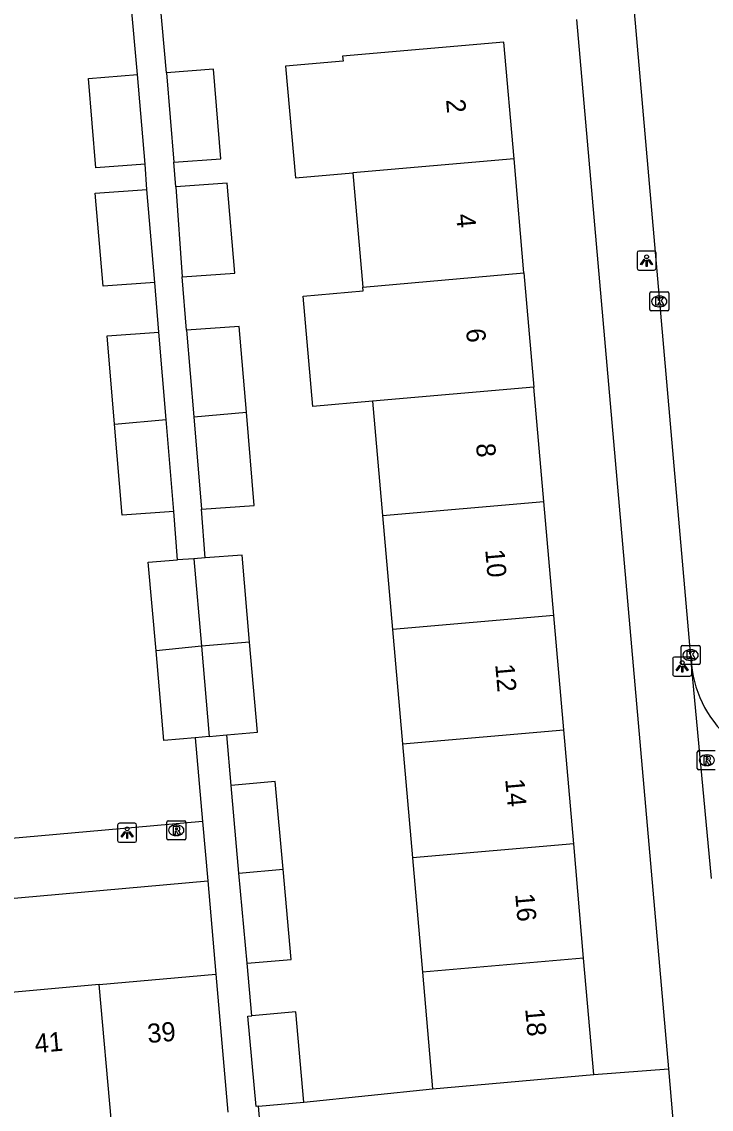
# Model space of a CAD drawing. Extents: x 160557 to 161245, y 385330 to 386505.
# Drawn here: x 161036.5 to 161072.6, y 385503.9 to 385560.8 of the extents above; entities that cross this region are included whole.
import ezdxf

# ---------------------------------------------------------------- set-up
doc = ezdxf.new("R2010")
doc.units = 0
for name, color, linetype in [('IMGEO_Groenvoorziening', 7, 'Continuous'), ('IMGEO_Kolk', 7, 'Continuous'), ('IMGEO_Lichtpunt', 7, 'Continuous'), ('IMGEO_Pand', 7, 'Continuous'), ('IMGEO_Pand_nummerreeks', 7, 'Continuous'), ('IMGEO_Rijbaan_lokaal_open', 7, 'Continuous'), ('IMGEO_Rioolput', 7, 'Continuous'), ('IMGEO_Voetpad_open', 7, 'Continuous')]:
    doc.layers.add(name, color=color, linetype=linetype)

msp = doc.modelspace()

# ---------------------------------------------------------------- linework, layer by layer
at = {"layer": 'IMGEO_Groenvoorziening'}
for points in [[(161066.441, 385505.676), (161070.343, 385505.975)], [(161051.262, 385504.235), (161057.997, 385504.94)]]:
    msp.add_lwpolyline(points, dxfattribs=at)
at = {"layer": 'IMGEO_Kolk'}
for p, q in [((161069.368, 385545.73), (161069.368, 385546.582)), ((161069.443, 385546.656), (161070.295, 385546.656)), ((161069.856, 385546.436), (161069.881, 385546.436)), ((161070.369, 385546.582), (161070.369, 385545.73)), ((161069.879, 385545.876), (161069.854, 385545.876)), ((161070.295, 385545.656), (161069.443, 385545.656)), ((161071.009, 385527.215), (161071.009, 385528.067)), ((161071.084, 385528.141), (161071.936, 385528.141)), ((161072.01, 385528.067), (161072.01, 385527.215)), ((161071.497, 385527.921), (161071.522, 385527.921)), ((161071.936, 385527.141), (161071.084, 385527.141)), ((161071.52, 385527.361), (161071.495, 385527.361))]:
    msp.add_line(p, q, dxfattribs=at)
for points in [[(161069.368, 385545.73), (161069.368, 385546.582)], [(161069.443, 385546.656), (161070.295, 385546.656)], [(161069.689, 385546.356), (161069.812, 385546.356), (161069.812, 385546.205), (161069.942, 385546.356), (161070.106, 385546.356), (161069.96, 385546.205), (161070.113, 385545.956), (161069.961, 385545.956), (161069.876, 385546.12), (161069.812, 385546.053), (161069.812, 385545.956), (161069.689, 385545.956), (161069.689, 385546.356)], [(161070.369, 385546.582), (161070.369, 385545.73)], [(161070.295, 385545.656), (161069.443, 385545.656)], [(161071.009, 385527.215), (161071.009, 385528.067)], [(161071.084, 385528.141), (161071.936, 385528.141)], [(161072.01, 385528.067), (161072.01, 385527.215)], [(161071.33, 385527.841), (161071.453, 385527.841), (161071.453, 385527.69), (161071.583, 385527.841), (161071.747, 385527.841), (161071.601, 385527.69), (161071.754, 385527.441), (161071.602, 385527.441), (161071.517, 385527.605), (161071.453, 385527.538), (161071.453, 385527.441), (161071.33, 385527.441), (161071.33, 385527.841)], [(161071.936, 385527.141), (161071.084, 385527.141)]]:
    msp.add_lwpolyline(points, dxfattribs=at)
for centre, start, end in [((161069.445, 385546.58), 91.552, 178.448), ((161069.445, 385546.58), 91.552, 178.448), ((161070.293, 385546.58), 1.552, 88.448), ((161070.293, 385546.58), 1.552, 88.448), ((161069.445, 385545.732), 181.552, 268.448), ((161069.445, 385545.732), 181.552, 268.448), ((161070.293, 385545.732), 271.552, 358.448), ((161070.293, 385545.732), 271.552, 358.448), ((161071.086, 385528.065), 91.552, 178.448), ((161071.086, 385528.065), 91.552, 178.448), ((161071.934, 385528.065), 1.552, 88.448), ((161071.934, 385528.065), 1.552, 88.448), ((161071.086, 385527.217), 181.552, 268.448), ((161071.086, 385527.217), 181.552, 268.448), ((161071.934, 385527.217), 271.552, 358.448), ((161071.934, 385527.217), 271.552, 358.448)]:
    msp.add_arc(centre, 0.0765, start, end, dxfattribs=at)
for centre, major_axis, ratio, start_param, end_param in [((161069.855, 385546.156), (-0.387, 0.002), 0.722429, 4.712389, 7.853982), ((161069.88, 385546.156), (-0.39, 0.002), 0.717154, 1.570796, 4.712389), ((161071.496, 385527.641), (-0.387, 0.002), 0.722429, 4.712389, 7.853982), ((161071.521, 385527.641), (-0.39, 0.002), 0.717154, 1.570796, 4.712389)]:
    msp.add_ellipse(centre, major_axis=major_axis, ratio=ratio, start_param=start_param, end_param=end_param, dxfattribs=at)
at = {"layer": 'IMGEO_Lichtpunt'}
for p, q in [((161068.707, 385548.695), (161068.707, 385547.888)), ((161068.707, 385548.695), (161068.707, 385547.888)), ((161069.609, 385548.79), (161068.801, 385548.79)), ((161069.609, 385548.79), (161068.801, 385548.79)), ((161069.703, 385547.888), (161069.703, 385548.695)), ((161069.703, 385547.888), (161069.703, 385548.695)), ((161068.801, 385547.794), (161069.609, 385547.794)), ((161068.801, 385547.794), (161069.609, 385547.794)), ((161071.472, 385527.54), (161070.664, 385527.54)), ((161071.472, 385527.54), (161070.664, 385527.54)), ((161070.57, 385527.445), (161070.57, 385526.638)), ((161070.57, 385527.445), (161070.57, 385526.638)), ((161071.566, 385526.638), (161071.566, 385527.445)), ((161071.566, 385526.638), (161071.566, 385527.445)), ((161070.664, 385526.544), (161071.472, 385526.544)), ((161070.664, 385526.544), (161071.472, 385526.544)), ((161041.513, 385518.742), (161041.513, 385517.935)), ((161041.513, 385518.742), (161041.513, 385517.935)), ((161042.415, 385518.837), (161041.607, 385518.837)), ((161042.415, 385518.837), (161041.607, 385518.837)), ((161042.509, 385517.935), (161042.509, 385518.742)), ((161042.509, 385517.935), (161042.509, 385518.742)), ((161041.607, 385517.841), (161042.415, 385517.841)), ((161041.607, 385517.841), (161042.415, 385517.841))]:
    msp.add_line(p, q, dxfattribs=at)
for points in [[(161069.081, 385548.359), (161069.12, 385548.331), (161068.932, 385548.069), (161068.894, 385548.096), (161069.081, 385548.359)], [(161069.183, 385548.311), (161069.23, 385548.311), (161069.23, 385547.989), (161069.183, 385547.989), (161069.183, 385548.311)], [(161069.293, 385548.331), (161069.331, 385548.358), (161069.518, 385548.096), (161069.479, 385548.068), (161069.293, 385548.331)], [(161070.944, 385527.109), (161070.983, 385527.081), (161070.795, 385526.819), (161070.757, 385526.846), (161070.944, 385527.109)], [(161071.046, 385527.061), (161071.093, 385527.061), (161071.093, 385526.739), (161071.046, 385526.739), (161071.046, 385527.061)], [(161071.156, 385527.081), (161071.194, 385527.108), (161071.381, 385526.846), (161071.342, 385526.818), (161071.156, 385527.081)], [(161041.887, 385518.406), (161041.926, 385518.378), (161041.738, 385518.116), (161041.7, 385518.143), (161041.887, 385518.406)], [(161041.989, 385518.358), (161042.036, 385518.358), (161042.036, 385518.036), (161041.989, 385518.036), (161041.989, 385518.358)], [(161042.099, 385518.378), (161042.137, 385518.405), (161042.324, 385518.143), (161042.285, 385518.115), (161042.099, 385518.378)]]:
    msp.add_lwpolyline(points, dxfattribs=at)
for centre in [(161069.206, 385548.493), (161071.069, 385527.243), (161042.012, 385518.54)]:
    msp.add_circle(centre, 0.0994, dxfattribs=at)
for centre, start, end in [((161068.801, 385548.695), 90, 180), ((161068.801, 385548.695), 90, 180), ((161069.609, 385548.695), 0, 90), ((161069.609, 385548.695), 0, 90), ((161068.801, 385547.888), 180, 270), ((161068.801, 385547.888), 180, 270), ((161069.609, 385547.888), 270, 0), ((161069.609, 385547.888), 270, 360), ((161070.664, 385527.445), 90, 180), ((161070.664, 385527.445), 90, 180), ((161071.472, 385527.445), 0, 90), ((161071.472, 385527.445), 0, 90), ((161070.664, 385526.638), 180, 270), ((161070.664, 385526.638), 180, 270), ((161071.472, 385526.638), 270, 0), ((161071.472, 385526.638), 270, 360), ((161041.607, 385518.742), 90, 180), ((161041.607, 385518.742), 90, 180), ((161042.415, 385518.742), 0, 90), ((161042.415, 385518.742), 0, 90), ((161041.607, 385517.935), 180, 270), ((161041.607, 385517.935), 180, 270), ((161042.415, 385517.935), 270, 0), ((161042.415, 385517.935), 270, 360)]:
    msp.add_arc(centre, 0.0946, start, end, dxfattribs=at)
at = {"layer": 'IMGEO_Pand'}
for points in [[(161062.266, 385553.62), (161061.734, 385559.726), (161053.29, 385558.99), (161053.313, 385558.73), (161050.31, 385558.469), (161050.82, 385552.623), (161053.822, 385552.885)], [(161044.462, 385553.451), (161046.92, 385553.628), (161046.527, 385558.322), (161044.071, 385558.116)], [(161042.95, 385553.342), (161040.373, 385553.156), (161039.988, 385557.824), (161042.562, 385558.037)], [(161042.95, 385553.342), (161042.562, 385558.037)], [(161044.071, 385558.116), (161044.462, 385553.451)], [(161062.266, 385553.62), (161053.822, 385552.885)], [(161062.786, 385547.643), (161062.266, 385553.62)], [(161053.822, 385552.885), (161054.342, 385546.908)], [(161043.453, 385547.149), (161040.748, 385546.954), (161040.341, 385551.821), (161043.046, 385552.016)], [(161043.453, 385547.149), (161043.046, 385552.016)], [(161044.892, 385547.436), (161047.651, 385547.635), (161047.256, 385552.349), (161044.556, 385552.154)], [(161044.556, 385552.154), (161044.892, 385547.436)], [(161054.342, 385546.908), (161062.786, 385547.643)], [(161062.786, 385547.643), (161063.307, 385541.665)], [(161054.863, 385540.93), (161051.732, 385540.657), (161051.228, 385546.438), (161054.359, 385546.711), (161054.342, 385546.908)], [(161041.352, 385539.736), (161040.966, 385544.35), (161043.671, 385544.545)], [(161044.053, 385539.977), (161043.671, 385544.545)], [(161048.26, 385540.359), (161047.884, 385544.85), (161045.125, 385544.651)], [(161045.125, 385544.651), (161045.504, 385540.119)], [(161063.307, 385541.665), (161054.863, 385540.93)], [(161063.827, 385535.688), (161063.307, 385541.665)], [(161054.863, 385540.93), (161055.383, 385534.953)], [(161041.352, 385539.736), (161044.053, 385539.977)], [(161044.457, 385535.152), (161044.053, 385539.977)], [(161045.504, 385540.119), (161048.26, 385540.359)], [(161045.504, 385540.119), (161045.909, 385535.275)], [(161045.909, 385535.275), (161048.669, 385535.474), (161048.26, 385540.359)], [(161044.457, 385535.152), (161041.752, 385534.957), (161041.352, 385539.736)], [(161055.383, 385534.953), (161063.827, 385535.688)], [(161064.348, 385529.711), (161063.827, 385535.688)], [(161055.383, 385534.953), (161055.904, 385528.976)], [(161043.526, 385527.857), (161043.118, 385532.513), (161044.639, 385532.623)], [(161045.505, 385532.686), (161044.639, 385532.623)], [(161046.093, 385532.728), (161045.505, 385532.686)], [(161045.505, 385532.686), (161045.903, 385528.105)], [(161048.425, 385528.325), (161048.027, 385532.867), (161046.093, 385532.728)], [(161064.348, 385529.711), (161055.904, 385528.976)], [(161064.868, 385523.733), (161064.348, 385529.711)], [(161055.904, 385528.976), (161056.424, 385522.998)], [(161045.903, 385528.105), (161043.526, 385527.857)], [(161048.425, 385528.325), (161045.903, 385528.105)], [(161045.903, 385528.105), (161046.313, 385523.379)], [(161047.227, 385523.459), (161048.839, 385523.601), (161048.425, 385528.325)], [(161045.566, 385523.314), (161043.937, 385523.171), (161043.526, 385527.857)], [(161056.424, 385522.998), (161064.868, 385523.733)], [(161065.389, 385517.756), (161064.868, 385523.733)], [(161046.313, 385523.379), (161045.566, 385523.314)], [(161046.313, 385523.379), (161047.03, 385523.442), (161047.227, 385523.459)], [(161056.424, 385522.998), (161056.945, 385517.021)], [(161050.176, 385516.429), (161049.766, 385521.027), (161047.458, 385520.821)], [(161047.867, 385516.227), (161047.458, 385520.821)], [(161065.389, 385517.756), (161056.945, 385517.021)], [(161065.91, 385511.778), (161065.389, 385517.756)], [(161056.945, 385517.021), (161057.466, 385511.043)], [(161047.867, 385516.227), (161050.176, 385516.429)], [(161048.288, 385511.506), (161047.867, 385516.227)], [(161048.288, 385511.506), (161050.597, 385511.711), (161050.176, 385516.429)], [(161065.91, 385511.778), (161057.466, 385511.043)], [(161066.441, 385505.676), (161065.91, 385511.778)], [(161057.466, 385511.043), (161057.997, 385504.94)], [(161040.549, 385510.392), (161034.572, 385509.863)], [(161040.549, 385510.392), (161046.65, 385510.932)], [(161041.186, 385503.177), (161040.549, 385510.392)], [(161046.65, 385510.932), (161047.288, 385503.716)], [(161048.883, 385504.024), (161048.758, 385504.013), (161048.335, 385508.742), (161048.532, 385508.76)], [(161051.262, 385504.235), (161050.841, 385508.965), (161048.532, 385508.76)], [(161057.997, 385504.94), (161066.441, 385505.676)], [(161048.883, 385504.024), (161051.262, 385504.235)]]:
    msp.add_lwpolyline(points, dxfattribs=at)
at = {"layer": 'IMGEO_Rijbaan_lokaal_open'}
msp.add_lwpolyline([(161071.555, 385527.133), (161071.554, 385527.151), (161071.552, 385527.169), (161064.234, 385611.073), (161063.712, 385617.074), (161063.655, 385617.485)], dxfattribs=at)
msp.add_arc((161077.473, 385527.727), 5.948, 185.7361, 276.5153, dxfattribs=at)
at = {"layer": 'IMGEO_Rioolput'}
for p, q in [((161071.859, 385521.711), (161071.859, 385522.563)), ((161071.934, 385522.637), (161072.786, 385522.637)), ((161072.347, 385522.417), (161072.372, 385522.417)), ((161072.37, 385521.857), (161072.345, 385521.857)), ((161072.786, 385521.637), (161071.934, 385521.637)), ((161044.158, 385518.968), (161045.01, 385518.968)), ((161044.083, 385518.042), (161044.083, 385518.894)), ((161044.571, 385518.748), (161044.596, 385518.748)), ((161045.084, 385518.894), (161045.084, 385518.042)), ((161045.01, 385517.968), (161044.158, 385517.968)), ((161044.594, 385518.188), (161044.569, 385518.188))]:
    msp.add_line(p, q, dxfattribs=at)
for points in [[(161071.859, 385521.711), (161071.859, 385522.563)], [(161071.934, 385522.637), (161072.786, 385522.637)], [(161072.448, 385522.335), (161072.196, 385522.337), (161072.196, 385521.937)], [(161072.196, 385521.937), (161072.32, 385521.937), (161072.32, 385522.099), (161072.331, 385522.099)], [(161072.374, 385522.256), (161072.32, 385522.256), (161072.32, 385522.175)], [(161072.32, 385522.175), (161072.372, 385522.175)], [(161072.378, 385522.07), (161072.449, 385521.937), (161072.589, 385521.937), (161072.524, 385522.063)], [(161072.786, 385521.637), (161071.934, 385521.637)], [(161044.158, 385518.968), (161045.01, 385518.968)], [(161044.083, 385518.042), (161044.083, 385518.894)], [(161044.672, 385518.666), (161044.42, 385518.668), (161044.42, 385518.268)], [(161044.42, 385518.268), (161044.544, 385518.268), (161044.544, 385518.43), (161044.555, 385518.43)], [(161044.598, 385518.587), (161044.544, 385518.587), (161044.544, 385518.506)], [(161044.544, 385518.506), (161044.596, 385518.506)], [(161044.602, 385518.401), (161044.673, 385518.268), (161044.813, 385518.268), (161044.748, 385518.394)], [(161045.084, 385518.894), (161045.084, 385518.042)], [(161045.01, 385517.968), (161044.158, 385517.968)]]:
    msp.add_lwpolyline(points, dxfattribs=at)
for centre, radius, start, end in [((161071.936, 385522.561), 0.0765, 91.552, 178.448), ((161071.936, 385522.561), 0.0765, 91.552, 178.448), ((161072.447, 385522.225), 0.109, 350.3612, 89.416), ((161072.33, 385522.046), 0.0533, 26.0293, 88.6989), ((161072.356, 385522.364), 0.19, 274.7715, 282.9687), ((161072.38, 385522.16), 0.0964, 77.0061, 93.1865), ((161072.394, 385522.217), 0.0378, 276.6634, 79.6772), ((161072.445, 385522.225), 0.112, 277.5842, 350.9817), ((161072.429, 385522.01), 0.108, 29.5134, 73.7905), ((161071.936, 385521.713), 0.0765, 181.552, 268.448), ((161071.936, 385521.713), 0.0765, 181.552, 268.448), ((161044.16, 385518.892), 0.0765, 91.552, 178.448), ((161044.16, 385518.892), 0.0765, 91.552, 178.448), ((161045.008, 385518.892), 0.0765, 1.552, 88.448), ((161045.008, 385518.892), 0.0765, 1.552, 88.448), ((161044.554, 385518.377), 0.0533, 26.0293, 88.6989), ((161044.58, 385518.695), 0.19, 274.7715, 282.9687), ((161044.604, 385518.491), 0.0964, 77.0061, 93.1865), ((161044.618, 385518.548), 0.0378, 276.6634, 79.6772), ((161044.671, 385518.556), 0.109, 350.3612, 89.416), ((161044.669, 385518.556), 0.112, 277.5842, 350.9817), ((161044.653, 385518.341), 0.108, 29.5134, 73.7905), ((161044.16, 385518.044), 0.0765, 181.552, 268.448), ((161044.16, 385518.044), 0.0765, 181.552, 268.448), ((161045.008, 385518.044), 0.0765, 271.552, 358.448), ((161045.008, 385518.044), 0.0765, 271.552, 358.448)]:
    msp.add_arc(centre, radius, start, end, dxfattribs=at)
for centre, major_axis, ratio, start_param, end_param in [((161072.346, 385522.137), (-0.387, 0.002), 0.722429, 4.712389, 7.853982), ((161072.371, 385522.137), (-0.39, 0.002), 0.717154, 1.570796, 4.712389), ((161044.57, 385518.468), (-0.387, 0.002), 0.722429, 4.712389, 7.853982), ((161044.595, 385518.468), (-0.39, 0.002), 0.717154, 1.570796, 4.712389)]:
    msp.add_ellipse(centre, major_axis=major_axis, ratio=ratio, start_param=start_param, end_param=end_param, dxfattribs=at)
at = {"layer": 'IMGEO_Voetpad_open'}
for points in [[(161042.562, 385558.037), (161042.213, 385561.889)], [(161044.071, 385558.116), (161043.717, 385562.025)], [(161065.541, 385560.907), (161070.343, 385505.975)], [(161043.046, 385552.016), (161042.95, 385553.342)], [(161044.556, 385552.154), (161044.462, 385553.451)], [(161045.125, 385544.651), (161044.892, 385547.436)], [(161043.671, 385544.545), (161043.453, 385547.149)], [(161044.639, 385532.623), (161044.457, 385535.152)], [(161046.093, 385532.728), (161045.909, 385535.275)], [(161072.598, 385515.941), (161071.555, 385527.133)], [(161045.566, 385523.314), (161045.951, 385518.924)], [(161047.458, 385520.821), (161047.227, 385523.459)], [(161045.951, 385518.924), (161027.313, 385517.272)], [(161045.951, 385518.924), (161046.24, 385515.824)], [(161000, 385511.691), (161046.24, 385515.824)], [(161046.24, 385515.824), (161046.65, 385510.932)], [(161048.532, 385508.76), (161048.288, 385511.506)], [(161070.343, 385505.975), (161070.701, 385501.878), (161069.208, 385500), (161065.454, 385495.276)], [(161049.778, 385493.86), (161049.237, 385500), (161048.883, 385504.024)]]:
    msp.add_lwpolyline(points, dxfattribs=at)

# ---------------------------------------------------------------- texts
at = {"layer": 'IMGEO_Pand_nummerreeks'}
for s, rotation, p in [('2', 274.9788, (161058.704, 385556.716)), ('4', 274.9771, (161059.227, 385550.708)), ('6', 274.9788, (161059.75, 385544.703)), ('8', 274.9771, (161060.273, 385538.693)), ('10', 274.9771, (161060.756, 385533.146)), ('12', 274.9771, (161061.279, 385527.147)), ('14', 274.9771, (161061.802, 385521.138)), ('16', 274.9771, (161062.325, 385515.133)), ('18', 274.9771, (161062.848, 385509.124)), ('39', 5.0566, (161043.109, 385507.325)), ('41', 5.0566, (161037.21, 385506.803))]:
    msp.add_text(s, height=1, rotation=rotation, dxfattribs=at).set_placement(p)

doc.saveas('drawing.dxf')
